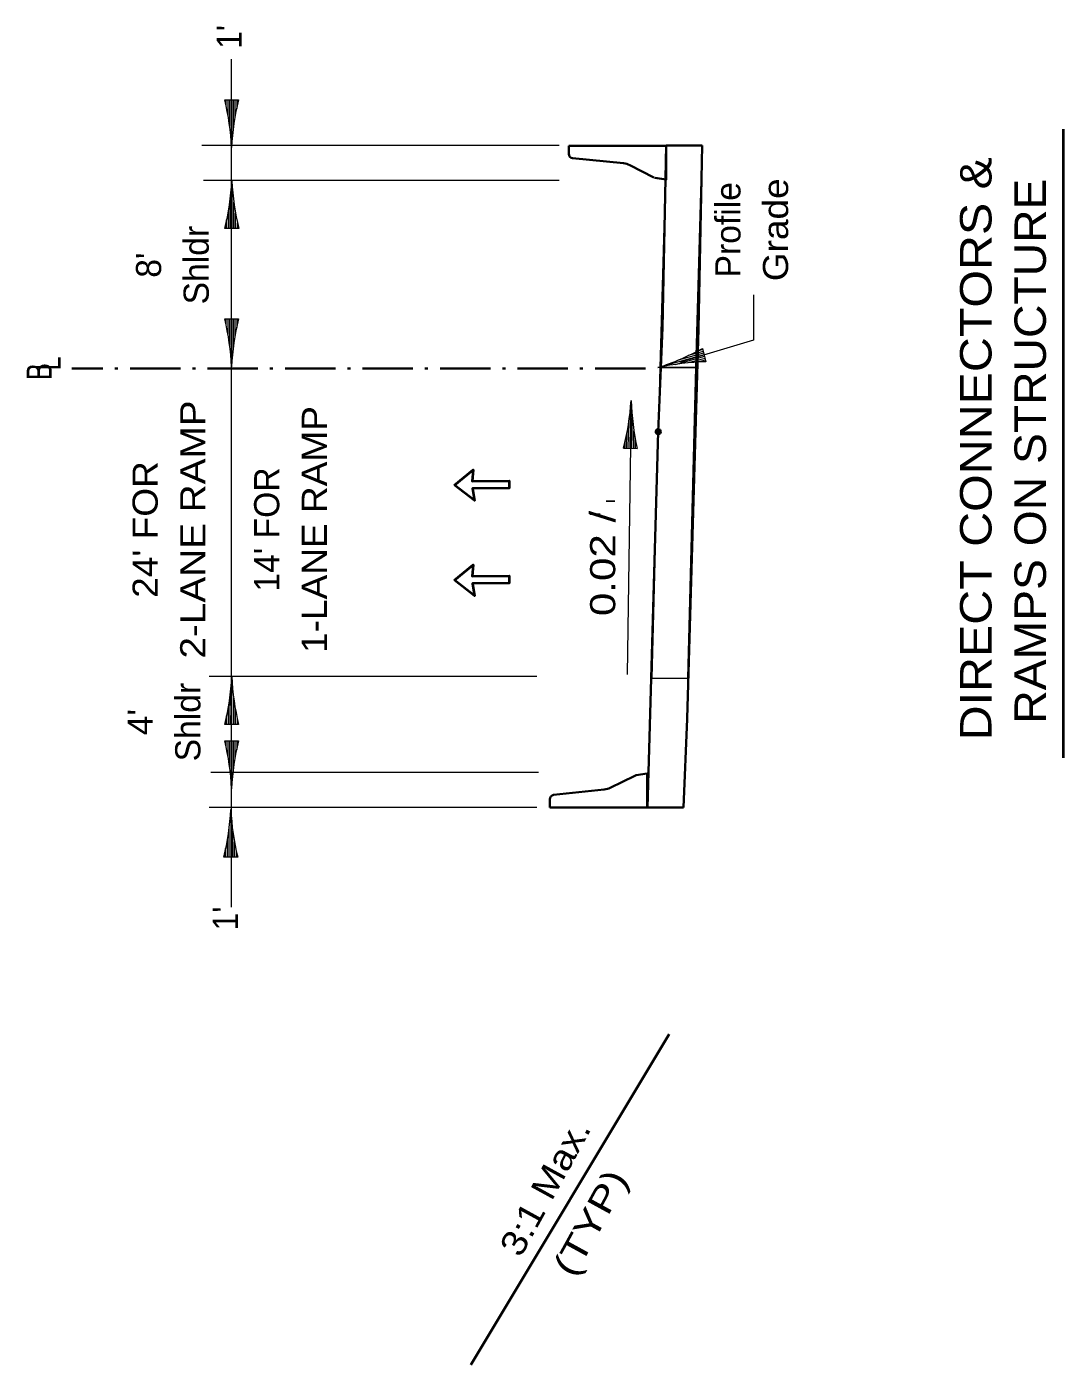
# Model space of a CAD drawing. Extents: x 2363427 to 2368559, y 6957299 to 6980140.
# Drawn here: x 2365939 to 2366516, y 6964238 to 6964978 of the extents above; entities that cross this region are included whole.
import ezdxf
from ezdxf.enums import TextEntityAlignment as Align

# ---------------------------------------------------------------- set-up
doc = ezdxf.new("R2010")
doc.units = 0
doc.header["$LTSCALE"] = 5.6
doc.header["$PDMODE"] = 32
doc.header["$PDSIZE"] = 2.8
doc.linetypes.add('DOT_DASHED', pattern=[7.7, 5, -1.2, 0.3, -1.2])
for name, color, linetype, lineweight in [('1', 7, 'Continuous', 13), ('3', 7, 'Continuous', 35), ('4', 7, 'Continuous', 13), ('40', 7, 'Continuous', 35), ('8', 7, 'Continuous', 13)]:
    doc.layers.add(name, color=color, linetype=linetype, lineweight=lineweight)

msp = doc.modelspace()

# ---------------------------------------------------------------- linework, layer by layer
at = {"layer": '1'}
for p, q in [((2366343.768, 6964829.199), (2366343.768, 6964803.845)), ((2366343.768, 6964803.845), (2366302.944, 6964791.606))]:
    msp.add_line(p, q, dxfattribs=at)
at = {"layer": '3'}
for p, q in [((2366241.006, 6964912.066), (2366241.006, 6964907.546)), ((2366293.171, 6964810.706), (2366295.278, 6964912.098)), ((2366315.284, 6964912.098), (2366295.278, 6964912.098)), ((2366313.166, 6964810.238), (2366315.284, 6964912.098)), ((2366243.166, 6964905.158), (2366271.454, 6964902.32)), ((2366275.03, 6964901.262), (2366288.378, 6964894.398)), ((2366288.706, 6964894.268), (2366288.726, 6964894.218)), ((2366290.822, 6964752.962), (2366293.171, 6964810.706)), ((2366306.899, 6964593.362), (2366313.164, 6964810.182)), ((2366284.761, 6964543.978), (2366290.822, 6964752.962)), ((2366304.891, 6964543.978), (2366306.894, 6964593.216)), ((2366277.864, 6964561.634), (2366264.118, 6964554.92)), ((2366284.722, 6964562.772), (2366278.562, 6964561.85)), ((2366284.616, 6964543.978), (2366284.616, 6964562.756)), ((2366260.808, 6964553.966), (2366232.618, 6964550.916)), ((2366230.476, 6964543.978), (2366230.476, 6964548.53)), ((2366230.476, 6964543.978), (2366284.616, 6964543.978)), ((2366304.891, 6964543.978), (2366284.616, 6964543.978)), ((2366296.958, 6964417.777), (2366186.582, 6964233.977))]:
    msp.add_line(p, q, dxfattribs=at)
at = {"layer": '3', "linetype": 'DOT_DASHED'}
msp.add_line((2366283.646, 6964788.044), (2365964.583, 6964788.044), dxfattribs=at)
at = {"layer": '3', "lineweight": 13}
msp.add_line((2366291.185, 6964752.544), (2366290.822, 6964752.962), dxfattribs=at)
at = {"layer": '3'}
for points in [[(2366295.146, 6964893.258), (2366295.146, 6964912.066), (2366241.006, 6964912.066)], [(2366289.12, 6964894.16), (2366295.252, 6964893.242), (2366288.726, 6964894.218)]]:
    msp.add_lwpolyline(points, dxfattribs=at)
at = {"layer": '3', "lineweight": 13}
for points in [[(2366291.656, 6964788.743), (2366311.733, 6964788.743), (2366315.284, 6964912.098), (2366295.278, 6964912.098)], [(2366287.194, 6964615.962), (2366307.271, 6964615.962), (2366311.733, 6964788.743), (2366291.656, 6964788.743)], [(2366287.194, 6964615.962), (2366307.271, 6964615.962), (2366304.891, 6964543.978), (2366284.761, 6964543.978)]]:
    msp.add_lwpolyline(points, close=True, dxfattribs=at)
msp.add_lwpolyline([(2366290.822, 6964752.962), (2366290.684, 6964752.67), (2366290.822, 6964752.962)], dxfattribs=at)
at = {"layer": '3'}
for centre, radius, start, end in [((2366243.407, 6964907.545), 2.4, 180, 264.27822), ((2366270.456, 6964892.37), 10, 62.77128, 84.26462), ((2366278.917, 6964559.475), 2.4, 98.52257, 116.01149), ((2366232.877, 6964548.528), 2.4, 96.18338, 180), ((2366259.731, 6964563.906), 10, 276.1842, 296.01651)]:
    msp.add_arc(centre, radius, start, end, dxfattribs=at)
msp.add_point((2366290.822, 6964752.962), dxfattribs=at)
at = {"layer": '4'}
for p, q in [((2366053.43, 6964600.694), (2366053.43, 6964960.232)), ((2366049.599, 6964937.614), (2366057.259, 6964937.614)), ((2366050.299, 6964937.614), (2366050.299, 6964934.444)), ((2366051.299, 6964937.614), (2366051.299, 6964929.062)), ((2366052.299, 6964937.614), (2366052.299, 6964922.915)), ((2366053.299, 6964937.614), (2366053.299, 6964912.486)), ((2366054.299, 6964937.614), (2366054.299, 6964920.395)), ((2366055.299, 6964937.614), (2366055.299, 6964927.891)), ((2366056.299, 6964937.614), (2366056.299, 6964932.852)), ((2366235.63, 6964912.098), (2366036.801, 6964912.098)), ((2366235.63, 6964892.648), (2366037.827, 6964892.648)), ((2366053.683, 6964865.988), (2366053.683, 6964891.116)), ((2366052.683, 6964865.988), (2366052.683, 6964883.207)), ((2366051.683, 6964865.988), (2366051.683, 6964875.711)), ((2366054.683, 6964865.988), (2366054.683, 6964880.687)), ((2366050.683, 6964865.988), (2366050.683, 6964870.75)), ((2366055.683, 6964865.988), (2366055.683, 6964874.54)), ((2366056.683, 6964865.988), (2366056.683, 6964869.158)), ((2366057.383, 6964865.988), (2366049.723, 6964865.988)), ((2366049.6, 6964815.702), (2366057.26, 6964815.702)), ((2366050.3, 6964815.702), (2366050.3, 6964812.532)), ((2366051.3, 6964815.702), (2366051.3, 6964807.15)), ((2366052.3, 6964815.702), (2366052.3, 6964801.003)), ((2366053.3, 6964815.702), (2366053.3, 6964790.574)), ((2366054.3, 6964815.702), (2366054.3, 6964798.483)), ((2366055.3, 6964815.702), (2366055.3, 6964805.979)), ((2366056.3, 6964815.702), (2366056.3, 6964810.94)), ((2366316.339, 6964795.719), (2366292.085, 6964789.141)), ((2366316.601, 6964794.754), (2366299.981, 6964790.246)), ((2366316.076, 6964796.684), (2366301.889, 6964792.837)), ((2366316.861, 6964793.789), (2366307.477, 6964791.243)), ((2366315.815, 6964797.649), (2366307.559, 6964795.411)), ((2366315.553, 6964798.615), (2366312.492, 6964797.784)), ((2366315.369, 6964799.29), (2366317.373, 6964791.897)), ((2366317.123, 6964792.824), (2366312.527, 6964791.577)), ((2366275.732, 6964770.352), (2366273.584, 6964617.946)), ((2366275.18, 6964743.734), (2366275.578, 6964768.86)), ((2366275.18, 6964743.734), (2366275.578, 6964768.86)), ((2366274.18, 6964743.75), (2366274.413, 6964758.448)), ((2366274.18, 6964743.75), (2366274.413, 6964758.448)), ((2366276.18, 6964743.718), (2366276.453, 6964760.936)), ((2366276.18, 6964743.718), (2366276.453, 6964760.936)), ((2366273.18, 6964743.766), (2366273.316, 6964752.318)), ((2366273.18, 6964743.766), (2366273.316, 6964752.318)), ((2366277.179, 6964743.702), (2366277.334, 6964753.424)), ((2366277.179, 6964743.702), (2366277.334, 6964753.424)), ((2366271.48, 6964743.792), (2366279.139, 6964743.672)), ((2366271.48, 6964743.792), (2366279.139, 6964743.672)), ((2366272.18, 6964743.782), (2366272.23, 6964746.952)), ((2366272.18, 6964743.782), (2366272.23, 6964746.952)), ((2366278.179, 6964743.686), (2366278.255, 6964748.448)), ((2366278.179, 6964743.686), (2366278.255, 6964748.448)), ((2366223.189, 6964616.896), (2366040.903, 6964616.896)), ((2366053.64, 6964590.12), (2366053.64, 6964615.249)), ((2366052.64, 6964590.12), (2366052.64, 6964607.34)), ((2366054.64, 6964590.12), (2366054.64, 6964604.82)), ((2366050.64, 6964590.12), (2366050.64, 6964594.884)), ((2366051.64, 6964590.12), (2366051.64, 6964599.844)), ((2366053.43, 6964488.422), (2366053.43, 6964595.17)), ((2366055.64, 6964590.12), (2366055.64, 6964598.674)), ((2366057.34, 6964590.12), (2366049.68, 6964590.12)), ((2366056.64, 6964590.12), (2366056.64, 6964593.29)), ((2366049.599, 6964581.034), (2366057.259, 6964581.034)), ((2366050.299, 6964581.034), (2366050.299, 6964577.864)), ((2366051.299, 6964581.034), (2366051.299, 6964572.482)), ((2366052.299, 6964581.034), (2366052.299, 6964566.335)), ((2366053.299, 6964581.034), (2366053.299, 6964555.906)), ((2366054.299, 6964581.034), (2366054.299, 6964563.815)), ((2366055.299, 6964581.034), (2366055.299, 6964571.311)), ((2366056.299, 6964581.034), (2366056.299, 6964576.272)), ((2366224.241, 6964563.442), (2366041.929, 6964563.442)), ((2366223.189, 6964543.978), (2366040.903, 6964543.978)), ((2366053.109, 6964516.294), (2366053.109, 6964541.423)), ((2366052.109, 6964516.294), (2366052.109, 6964533.514)), ((2366054.109, 6964516.294), (2366054.109, 6964530.994)), ((2366050.109, 6964516.294), (2366050.109, 6964521.058)), ((2366051.109, 6964516.294), (2366051.109, 6964526.018)), ((2366055.109, 6964516.294), (2366055.109, 6964524.848)), ((2366056.109, 6964516.294), (2366056.109, 6964519.464)), ((2366056.809, 6964516.294), (2366049.149, 6964516.294))]:
    msp.add_line(p, q, dxfattribs=at)
at = {"layer": '4', "lineweight": 40}
msp.add_line((2366516.256, 6964571.579), (2366516.256, 6964921.292), dxfattribs=at)
at = {"layer": '4', "lineweight": 25}
for p, q in [((2366261.939, 6964714.28), (2366266.594, 6964714.28)), ((2366258.524, 6964707.146), (2366252.938, 6964707.146))]:
    msp.add_line(p, q, dxfattribs=at)
at = {"layer": '4'}
for centre, start, end in [((2365909.183, 6964903.825), 2.84356, 13.52961), ((2366197.677, 6964903.825), 166.47039, 177.15644), ((2365909.307, 6964899.774), 346.47039, 357.15644), ((2366197.801, 6964899.774), 182.84356, 193.52961), ((2365909.183, 6964781.913), 2.84356, 13.52961), ((2366197.677, 6964781.913), 166.47039, 177.15644), ((2366246.003, 6964925.964), 288.01804, 298.70409), ((2366321.519, 6964647.529), 91.64487, 102.33092), ((2366131.617, 6964779.801), 345.56175, 356.2478), ((2366131.617, 6964779.801), 345.56175, 356.2478), ((2366420.075, 6964775.226), 181.93492, 192.62097), ((2366420.075, 6964775.226), 181.93492, 192.62097), ((2365909.263, 6964623.907), 346.47039, 357.15644), ((2366197.757, 6964623.907), 182.84356, 193.52961), ((2365909.183, 6964547.245), 2.84356, 13.52961), ((2366197.677, 6964547.245), 166.47039, 177.15644), ((2365908.732, 6964550.081), 346.47039, 357.15644), ((2366197.226, 6964550.081), 182.84356, 193.52961)]:
    msp.add_arc(centre, 144.425, start, end, dxfattribs=at)
at = {"layer": '40'}
for p, q in [((2366187.371, 6964725.51), (2366207.875, 6964725.706)), ((2366187.371, 6964672.56), (2366207.875, 6964672.754))]:
    msp.add_line(p, q, dxfattribs=at)
for points in [[(2366187.371, 6964725.51), (2366187.903, 6964731.826), (2366177.515, 6964723.29), (2366188.615, 6964714.688), (2366187.408, 6964721.416)], [(2366187.408, 6964721.416), (2366207.913, 6964721.61), (2366207.875, 6964725.706)], [(2366187.371, 6964672.56), (2366187.903, 6964678.874), (2366177.515, 6964670.34), (2366188.615, 6964661.738), (2366187.408, 6964668.464)], [(2366187.408, 6964668.464), (2366207.913, 6964668.66), (2366207.875, 6964672.754)]]:
    msp.add_lwpolyline(points, dxfattribs=at)
at = {"layer": '8', "lineweight": 40}
for points in [[(2366177.515, 6964723.29), (2366187.903, 6964731.826), (2366187.371, 6964725.51), (2366207.875, 6964725.706), (2366207.913, 6964721.61), (2366187.408, 6964721.416), (2366188.615, 6964714.688)], [(2366177.515, 6964670.34), (2366187.903, 6964678.874), (2366187.371, 6964672.56), (2366207.875, 6964672.754), (2366207.913, 6964668.66), (2366187.408, 6964668.464), (2366188.615, 6964661.738)]]:
    msp.add_lwpolyline(points, close=True, dxfattribs=at)

# ---------------------------------------------------------------- texts
at = {"layer": '4'}
for s, height, rotation, width, p in [("1'", 14, 90, 0.95, (2366059.069, 6964972.56)), ('DIRECT CONNECTORS &', 17.5, 90, 1.15, (2366476.259, 6964743.512)), ('Grade', 14, 90, 1.1, (2366363.091, 6964865.314)), ('RAMPS ON STRUCTURE', 17.5, 90, 1.1, (2366506.532, 6964742.166)), ('L', 14, 90, 0.75, (2365958.37, 6964790.942)), ('B', 14, 90, 0.75, (2365953.37, 6964786.441)), ('2-LANE RAMP', 14, 90, 1.15, (2366038.819, 6964698.568)), ('1-LANE RAMP', 14, 90, 1.1, (2366106.46, 6964698.568)), ("24' FOR", 14, 90, 1.1, (2366012.319, 6964698.567)), ('0.02 /', 14, 90, 1.25, (2366266.908, 6964679.692)), ("4'", 14, 90, 1.05, (2366009.549, 6964591.441)), ("1'", 14, 90, 0.95, (2366056.956, 6964482.192)), ('3:1 Max.', 14, 61.231, 1.15, (2366234.049, 6964329.244)), ('(TYP)', 14, 61.231, 1.3, (2366259.204, 6964309.675))]:
    msp.add_text(s, height=height, rotation=rotation, dxfattribs=dict(at, width=width)).set_placement(p, align=Align.CENTER)
for s, p in [('Profile', (2366336.591, 6964865.314)), ('Shldr', (2366040.719, 6964845.623)), ("8'", (2366014.219, 6964845.622)), ("14' FOR", (2366079.96, 6964698.567)), ('Shldr', (2366036.049, 6964591.441))]:
    msp.add_text(s, height=14, rotation=90, dxfattribs=at).set_placement(p, align=Align.CENTER)

doc.saveas('drawing.dxf')
